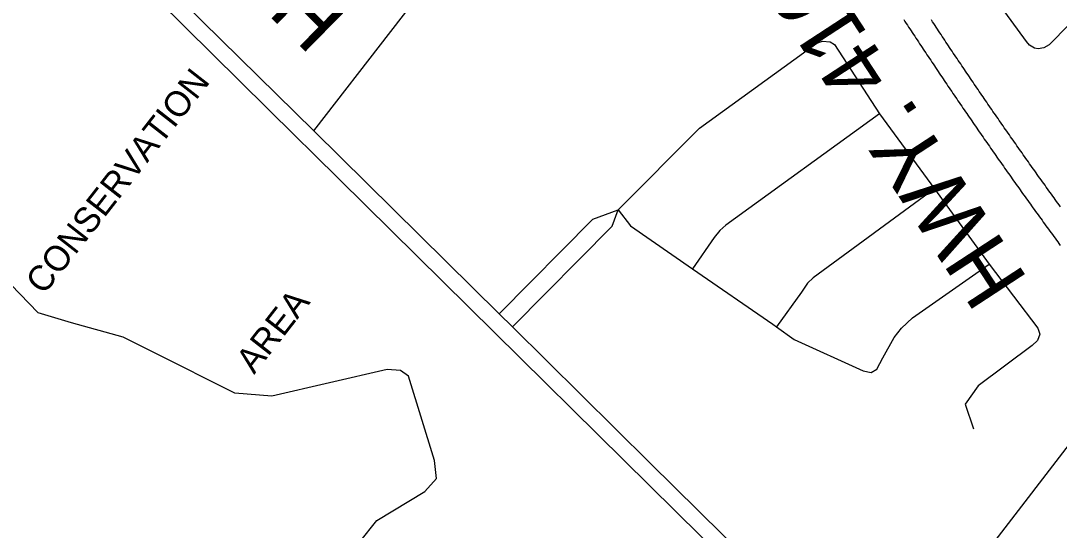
# Model space of a CAD drawing. Extents: x 586326 to 623965, y 4819854 to 4857850.
# Drawn here: x 597005 to 597823, y 4843928 to 4844329 of the extents above; entities that cross this region are included whole.
import ezdxf

# ---------------------------------------------------------------- set-up
doc = ezdxf.new("R2010")
doc.units = 0
for name, color, linetype in [('Lots_Concessions', 7, 'Continuous'), ('Major Rds and Hwys', 7, 'Continuous'), ('Major Rds Lbls', 7, 'Continuous'), ('Minor Rds', 7, 'Continuous'), ('Park Outlines', 7, 'Continuous'), ('Private Rds', 7, 'Continuous'), ('Proposed Minor Rds', 7, 'Continuous'), ('Pts of Interest', 7, 'Continuous')]:
    doc.layers.add(name, color=color, linetype=linetype)

msp = doc.modelspace()

# ---------------------------------------------------------------- linework, layer by layer
at = {"layer": 'Lots_Concessions'}
msp.add_line((597726.92, 4843859.76), (597896.2, 4844079.47), dxfattribs=at)
at = {"layer": 'Major Rds and Hwys'}
for points in [[(597236.37, 4844242.2), (597031.17, 4844443.72), (596895.85, 4844576.62)], [(597236.37, 4844242.2), (597357.57, 4844398.73)], [(597700.98, 4844329.73), (597701.93, 4844328.27), (597702.89, 4844326.81), (597703.85, 4844325.35), (597704.8, 4844323.89), (597705.76, 4844322.43), (597706.72, 4844320.98), (597707.68, 4844319.52), (597708.64, 4844318.06), (597709.6, 4844316.61), (597710.56, 4844315.15), (597711.52, 4844313.69), (597712.49, 4844312.24), (597713.45, 4844310.78), (597714.41, 4844309.33), (597715.38, 4844307.87), (597716.34, 4844306.42), (597717.31, 4844304.97), (597718.27, 4844303.51), (597719.24, 4844302.06), (597720.21, 4844300.61), (597721.18, 4844299.16), (597722.15, 4844297.71), (597723.11, 4844296.26), (597724.08, 4844294.81), (597725.06, 4844293.36), (597726.03, 4844291.91), (597727, 4844290.46), (597727.97, 4844289.01), (597728.94, 4844287.56), (597729.92, 4844286.11), (597730.89, 4844284.67), (597731.87, 4844283.22), (597732.84, 4844281.77), (597733.82, 4844280.33), (597734.8, 4844278.88), (597735.77, 4844277.44), (597736.75, 4844275.99), (597737.73, 4844274.55), (597738.71, 4844273.1), (597739.69, 4844271.66), (597740.67, 4844270.22), (597741.65, 4844268.77), (597742.63, 4844267.33), (597743.62, 4844265.89), (597744.6, 4844264.45), (597745.58, 4844263.01), (597746.57, 4844261.57), (597747.55, 4844260.13), (597748.54, 4844258.69), (597749.53, 4844257.25), (597750.51, 4844255.81), (597751.5, 4844254.37), (597752.49, 4844252.93), (597753.48, 4844251.49), (597754.47, 4844250.06), (597755.46, 4844248.62), (597756.45, 4844247.18), (597757.44, 4844245.75), (597758.43, 4844244.31), (597759.42, 4844242.88), (597760.42, 4844241.44), (597761.41, 4844240.01), (597762.41, 4844238.58), (597763.4, 4844237.14), (597764.4, 4844235.71), (597765.39, 4844234.28), (597766.39, 4844232.85), (597767.39, 4844231.42), (597768.39, 4844229.98), (597769.38, 4844228.55), (597770.38, 4844227.12), (597771.38, 4844225.69), (597772.38, 4844224.26), (597773.39, 4844222.84), (597774.39, 4844221.41), (597775.39, 4844219.98), (597776.39, 4844218.55), (597777.4, 4844217.12), (597778.4, 4844215.7), (597779.41, 4844214.27), (597780.41, 4844212.85), (597781.42, 4844211.42), (597782.43, 4844210), (597783.43, 4844208.57), (597784.44, 4844207.15), (597785.45, 4844205.72), (597786.46, 4844204.3), (597787.47, 4844202.88), (597788.48, 4844201.46), (597789.49, 4844200.03), (597790.5, 4844198.61), (597791.52, 4844197.19), (597792.53, 4844195.77), (597793.54, 4844194.35), (597794.56, 4844192.93), (597795.57, 4844191.51), (597796.59, 4844190.09), (597797.6, 4844188.67), (597798.62, 4844187.26), (597799.64, 4844185.84), (597800.66, 4844184.42), (597801.68, 4844183.01), (597802.69, 4844181.59), (597803.71, 4844180.17), (597804.74, 4844178.76), (597805.76, 4844177.34), (597806.78, 4844175.93), (597807.8, 4844174.52), (597808.82, 4844173.1), (597809.85, 4844171.69), (597810.87, 4844170.28), (597811.9, 4844168.87), (597812.92, 4844167.45), (597813.95, 4844166.04), (597814.97, 4844164.63), (597816, 4844163.22), (597817.03, 4844161.81), (597818.06, 4844160.4), (597819.09, 4844158.99), (597820.12, 4844157.58), (597821.15, 4844156.18), (597822.18, 4844154.77), (597823.21, 4844153.36), (597824.24, 4844151.95)], [(597824.39, 4844182.37), (597823.38, 4844183.78), (597822.36, 4844185.18), (597821.34, 4844186.59), (597820.32, 4844188), (597819.31, 4844189.41), (597818.29, 4844190.81), (597817.27, 4844192.22), (597816.26, 4844193.63), (597815.25, 4844195.04), (597814.23, 4844196.45), (597813.22, 4844197.86), (597812.21, 4844199.27), (597811.2, 4844200.68), (597810.19, 4844202.1), (597809.17, 4844203.51), (597808.16, 4844204.92), (597807.16, 4844206.33), (597806.15, 4844207.75), (597805.14, 4844209.16), (597804.13, 4844210.58), (597803.13, 4844211.99), (597802.12, 4844213.41), (597801.11, 4844214.82), (597800.11, 4844216.24), (597799.11, 4844217.65), (597798.1, 4844219.07), (597797.1, 4844220.49), (597796.1, 4844221.91), (597795.09, 4844223.32), (597794.09, 4844224.74), (597793.09, 4844226.16), (597792.09, 4844227.58), (597791.09, 4844229), (597790.1, 4844230.42), (597789.1, 4844231.84), (597788.1, 4844233.26), (597787.1, 4844234.69), (597786.11, 4844236.11), (597785.11, 4844237.53), (597784.12, 4844238.95), (597783.12, 4844240.38), (597782.13, 4844241.8), (597781.14, 4844243.23), (597780.14, 4844244.65), (597779.15, 4844246.08), (597778.16, 4844247.5), (597777.17, 4844248.93), (597776.18, 4844250.36), (597775.19, 4844251.78), (597774.2, 4844253.21), (597773.21, 4844254.64), (597772.23, 4844256.07), (597771.24, 4844257.5), (597770.25, 4844258.92), (597769.27, 4844260.35), (597768.28, 4844261.78), (597767.3, 4844263.21), (597766.32, 4844264.65), (597765.33, 4844266.08), (597764.35, 4844267.51), (597763.37, 4844268.94), (597762.39, 4844270.37), (597761.41, 4844271.81), (597760.43, 4844273.24), (597759.45, 4844274.67), (597758.47, 4844276.11), (597757.49, 4844277.54), (597756.51, 4844278.98), (597755.54, 4844280.41), (597754.56, 4844281.85), (597753.59, 4844283.29), (597752.61, 4844284.72), (597751.64, 4844286.16), (597750.66, 4844287.6), (597749.69, 4844289.04), (597748.72, 4844290.48), (597747.75, 4844291.91), (597746.78, 4844293.35), (597745.8, 4844294.79), (597744.84, 4844296.23), (597743.87, 4844297.67), (597742.9, 4844299.12), (597741.93, 4844300.56), (597740.96, 4844302), (597740, 4844303.44), (597739.03, 4844304.89), (597738.06, 4844306.33), (597737.1, 4844307.77), (597736.14, 4844309.22), (597735.17, 4844310.66), (597734.21, 4844312.11), (597733.25, 4844313.55), (597732.29, 4844315), (597731.32, 4844316.44), (597730.36, 4844317.89), (597729.4, 4844319.34), (597728.45, 4844320.78), (597727.49, 4844322.23), (597726.53, 4844323.68), (597725.57, 4844325.13), (597724.62, 4844326.58), (597723.66, 4844328.03), (597722.7, 4844329.48)], [(597382.4, 4844097.98), (597236.37, 4844242.2)], [(597392.81, 4844087.7), (597382.4, 4844097.98)], [(597635.56, 4843847.95), (597501.07, 4843980.78), (597392.81, 4844087.7)]]:
    msp.add_lwpolyline(points, dxfattribs=at)
at = {"layer": 'Minor Rds'}
msp.add_lwpolyline([(597862.62, 4844358.08), (597815.61, 4844309.94), (597811.35, 4844307.54), (597806.89, 4844306.72), (597803.88, 4844307.16), (597799.92, 4844309.62), (597797.55, 4844312.42), (597753.5, 4844373.12), (597748.36, 4844380.81), (597686.88, 4844488.51)], dxfattribs=at)
at = {"layer": 'Park Outlines'}
msp.add_lwpolyline([(598109.71, 4843366.06), (597682.29, 4843783.64), (597673.27, 4843792.54), (597622.66, 4843842.47), (597235.99, 4844223.94), (597221.59, 4844238.13), (597004.4, 4844452.82)], dxfattribs=at)
at = {"layer": 'Private Rds'}
msp.add_lwpolyline([(597395.43, 4843721.53), (597379.11, 4843732), (597328.34, 4843761.98), (597284.1, 4843796.9), (597275.95, 4843809.71), (597268.38, 4843904.59), (597272.46, 4843918.56), (597285.84, 4843935.44), (597323.68, 4843958.14), (597332.89, 4843968.47), (597331.25, 4843982.59), (597310.87, 4844048.95), (597304.55, 4844053.5), (597293.99, 4844054.19), (597203.19, 4844033.23), (597174.08, 4844035.56), (597110.4, 4844067.61), (597086.19, 4844079.8), (597045.44, 4844090.86), (597019.18, 4844098.87), (596997.71, 4844121.13)], dxfattribs=at)
at = {"layer": 'Proposed Minor Rds'}
for points in [[(597476.1, 4844179.92), (597540.02, 4844244.19), (597632.44, 4844311.32), (597637.07, 4844312.85), (597642.91, 4844312.28), (597646.37, 4844310.14), (597681.93, 4844255.52)], [(597681.93, 4844255.52), (597560.93, 4844167.89), (597555.99, 4844163.76), (597551.56, 4844158.08), (597534.63, 4844133.54)], [(597681.93, 4844255.52), (597725.1, 4844196.38)], [(597725.1, 4844196.38), (597629.51, 4844126.3), (597625.2, 4844122.24), (597620.29, 4844115.23), (597600.77, 4844087.86)], [(597725.1, 4844196.38), (597768.27, 4844137.25)], [(597382.4, 4844097.98), (597456.16, 4844172.66), (597476.1, 4844179.92)], [(597392.81, 4844087.7), (597471.26, 4844167.14), (597476.1, 4844179.92)], [(597476.1, 4844179.92), (597485.67, 4844167.31), (597534.63, 4844133.54)], [(597600.77, 4844087.86), (597614.61, 4844077.98), (597668.94, 4844053.24), (597675.21, 4844051.76), (597679.68, 4844054.56), (597684.36, 4844063.47), (597693.31, 4844079.31), (597699.13, 4844086.76), (597707.75, 4844094.87), (597768.27, 4844137.25)], [(597768.27, 4844137.25), (597806.52, 4844086.8), (597808.05, 4844082.18), (597806.42, 4844077.17), (597802.11, 4844073.12), (597759.53, 4844041.28), (597749.44, 4844026.9), (597755.99, 4844007.5)], [(597534.63, 4844133.54), (597597.74, 4844090.02), (597600.77, 4844087.86)]]:
    msp.add_lwpolyline(points, dxfattribs=at)

# ---------------------------------------------------------------- texts
at = {"layer": 'Major Rds Lbls'}
for s, height, rotation, p in [('HEART LAKE RD', 49.998, 135.51887, (597268.62, 4844336.36)), ('HWY. 410', 49.986, 123.14335, (597799.37, 4844124.78))]:
    msp.add_text(s, height=height, rotation=rotation, dxfattribs=at).set_placement(p)
at = {"layer": 'Pts of Interest'}
for s, p in [('CONSERVATION', (597023.61, 4844112.3)), ('AREA', (597189.27, 4844049.86))]:
    msp.add_text(s, height=19.992, rotation=52.00002, dxfattribs=at).set_placement(p)

doc.saveas('drawing.dxf')
